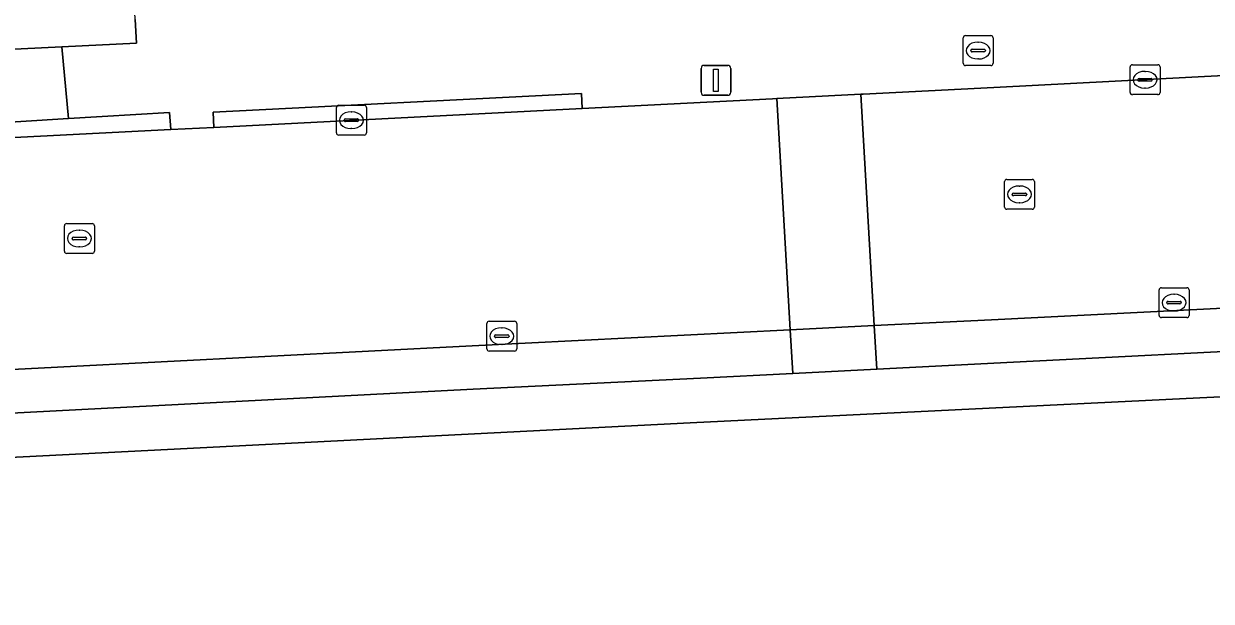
# Model space of a CAD drawing. Extents: x 161084 to 161928, y 385354 to 386522.
# Drawn here: x 161467.52 to 161507.27, y 385436.63 to 385455.96 of the extents above; entities that cross this region are included whole.
import ezdxf

# ---------------------------------------------------------------- set-up
doc = ezdxf.new("R2010")
doc.units = 0
for name, color, linetype in [('IMGEO_Brandkraan', 7, 'Continuous'), ('IMGEO_Erf', 7, 'Continuous'), ('IMGEO_Kolk', 7, 'Continuous'), ('IMGEO_Lichtmast', 7, 'Continuous'), ('IMGEO_Parkeervlak_open', 7, 'Continuous'), ('IMGEO_Rijbaan_lokaal_open', 7, 'Continuous'), ('IMGEO_Rioolput', 7, 'Continuous'), ('IMGEO_Voetpad_open', 7, 'Continuous')]:
    doc.layers.add(name, color=color, linetype=linetype)

msp = doc.modelspace()

# ---------------------------------------------------------------- linework, layer by layer
at = {"layer": 'IMGEO_Brandkraan'}
for p, q in [((161498.969, 385454.638), (161498.969, 385455.49)), ((161499.044, 385455.564), (161499.896, 385455.564)), ((161499.97, 385455.49), (161499.97, 385454.638)), ((161499.228, 385455.058), (161499.228, 385455.07)), ((161499.271, 385455.107), (161499.669, 385455.107)), ((161499.457, 385455.344), (161499.482, 385455.344)), ((161499.712, 385455.07), (161499.712, 385455.058)), ((161499.666, 385455.021), (161499.268, 385455.021)), ((161499.48, 385454.784), (161499.455, 385454.784)), ((161499.896, 385454.564), (161499.044, 385454.564))]:
    msp.add_line(p, q, dxfattribs=at)
for points in [[(161498.969, 385454.638), (161498.969, 385455.49)], [(161499.044, 385455.564), (161499.896, 385455.564)], [(161499.97, 385455.49), (161499.97, 385454.638)], [(161499.896, 385454.564), (161499.044, 385454.564)]]:
    msp.add_lwpolyline(points, dxfattribs=at)
for centre, radius, start, end in [((161499.046, 385455.488), 0.0765, 91.552, 178.448), ((161499.046, 385455.488), 0.0765, 91.552, 178.448), ((161499.894, 385455.488), 0.0765, 1.552, 88.448), ((161499.894, 385455.488), 0.0765, 1.552, 88.448), ((161499.268, 385455.067), 0.0403, 85.8775, 175.7526), ((161499.265, 385455.057), 0.0366, 178.938, 274.7102), ((161499.669, 385455.064), 0.043, 264.8664, 352.4533), ((161499.673, 385455.069), 0.0386, 1.7309, 96.639), ((161499.046, 385454.64), 0.0765, 181.552, 268.448), ((161499.046, 385454.64), 0.0765, 181.552, 268.448), ((161499.894, 385454.64), 0.0765, 271.552, 358.448), ((161499.894, 385454.64), 0.0765, 271.552, 358.448)]:
    msp.add_arc(centre, radius, start, end, dxfattribs=at)
for centre, major_axis, ratio, start_param, end_param in [((161499.456, 385455.064), (-0.387, 0.002), 0.722429, 4.712389, 7.853982), ((161499.481, 385455.064), (-0.39, 0.002), 0.717154, 1.570796, 4.712389)]:
    msp.add_ellipse(centre, major_axis=major_axis, ratio=ratio, start_param=start_param, end_param=end_param, dxfattribs=at)
at = {"layer": 'IMGEO_Erf'}
msp.add_lwpolyline([(161531.457, 385435.246), (161530.957, 385444.578), (161522.121, 385444.14), (161514.172, 385443.782), (161506.893, 385443.442), (161489.826, 385442.609), (161472.328, 385441.714), (161462.435, 385441.214), (161462.607, 385437.07), (161459.521, 385436.942), (161459.349, 385441.056), (161451.84, 385440.651), (161445.994, 385440.367), (161427.695, 385439.377), (161410.372, 385438.518), (161399.098, 385437.94), (161399.975, 385420.149)], dxfattribs=at)
at = {"layer": 'IMGEO_Kolk'}
for p, q in [((161504.557, 385453.663), (161504.557, 385454.515)), ((161504.632, 385454.589), (161505.484, 385454.589)), ((161505.045, 385454.369), (161505.07, 385454.369)), ((161505.558, 385454.515), (161505.558, 385453.663)), ((161504.816, 385454.083), (161504.816, 385454.095)), ((161505.254, 385454.046), (161504.856, 385454.046)), ((161504.859, 385454.132), (161505.257, 385454.132)), ((161505.3, 385454.095), (161505.3, 385454.083)), ((161505.484, 385453.589), (161504.632, 385453.589)), ((161505.068, 385453.809), (161505.043, 385453.809)), ((161477.989, 385452.307), (161477.989, 385453.159)), ((161478.064, 385453.233), (161478.916, 385453.233)), ((161478.99, 385453.159), (161478.99, 385452.307)), ((161478.248, 385452.727), (161478.248, 385452.739)), ((161478.686, 385452.69), (161478.288, 385452.69)), ((161478.291, 385452.776), (161478.689, 385452.776)), ((161478.477, 385453.013), (161478.502, 385453.013)), ((161478.732, 385452.739), (161478.732, 385452.727)), ((161478.5, 385452.453), (161478.475, 385452.453)), ((161478.916, 385452.233), (161478.064, 385452.233)), ((161505.603, 385447.127), (161506.455, 385447.127)), ((161505.528, 385446.201), (161505.528, 385447.053)), ((161506.016, 385446.907), (161506.041, 385446.907)), ((161506.529, 385447.053), (161506.529, 385446.201)), ((161505.787, 385446.621), (161505.787, 385446.633)), ((161506.225, 385446.584), (161505.827, 385446.584)), ((161505.83, 385446.67), (161506.228, 385446.67)), ((161506.039, 385446.347), (161506.014, 385446.347)), ((161506.271, 385446.633), (161506.271, 385446.621)), ((161483.023, 385445.077), (161483.023, 385445.929)), ((161483.098, 385446.003), (161483.95, 385446.003)), ((161484.024, 385445.929), (161484.024, 385445.077)), ((161506.455, 385446.127), (161505.603, 385446.127)), ((161483.282, 385445.497), (161483.282, 385445.509)), ((161483.325, 385445.546), (161483.723, 385445.546)), ((161483.511, 385445.783), (161483.536, 385445.783)), ((161483.766, 385445.509), (161483.766, 385445.497)), ((161483.72, 385445.46), (161483.322, 385445.46)), ((161483.534, 385445.223), (161483.509, 385445.223)), ((161483.95, 385445.003), (161483.098, 385445.003))]:
    msp.add_line(p, q, dxfattribs=at)
for points in [[(161504.557, 385453.663), (161504.557, 385454.515)], [(161504.632, 385454.589), (161505.484, 385454.589)], [(161505.558, 385454.515), (161505.558, 385453.663)], [(161505.484, 385453.589), (161504.632, 385453.589)], [(161477.989, 385452.307), (161477.989, 385453.159)], [(161478.064, 385453.233), (161478.916, 385453.233)], [(161478.99, 385453.159), (161478.99, 385452.307)], [(161478.916, 385452.233), (161478.064, 385452.233)], [(161505.603, 385447.127), (161506.455, 385447.127)], [(161505.528, 385446.201), (161505.528, 385447.053)], [(161506.529, 385447.053), (161506.529, 385446.201)], [(161483.023, 385445.077), (161483.023, 385445.929)], [(161483.098, 385446.003), (161483.95, 385446.003)], [(161484.024, 385445.929), (161484.024, 385445.077)], [(161506.455, 385446.127), (161505.603, 385446.127)], [(161483.95, 385445.003), (161483.098, 385445.003)]]:
    msp.add_lwpolyline(points, dxfattribs=at)
for centre, radius, start, end in [((161504.634, 385454.513), 0.0765, 91.552, 178.448), ((161504.634, 385454.513), 0.0765, 91.552, 178.448), ((161505.482, 385454.513), 0.0765, 1.552, 88.448), ((161505.482, 385454.513), 0.0765, 1.552, 88.448), ((161504.856, 385454.092), 0.0403, 85.8775, 175.7526), ((161504.853, 385454.082), 0.0366, 178.938, 274.7102), ((161505.257, 385454.089), 0.043, 264.8664, 352.4533), ((161505.261, 385454.094), 0.0386, 1.7309, 96.639), ((161504.634, 385453.665), 0.0765, 181.552, 268.448), ((161504.634, 385453.665), 0.0765, 181.552, 268.448), ((161505.482, 385453.665), 0.0765, 271.552, 358.448), ((161505.482, 385453.665), 0.0765, 271.552, 358.448), ((161478.066, 385453.157), 0.0765, 91.552, 178.448), ((161478.066, 385453.157), 0.0765, 91.552, 178.448), ((161478.914, 385453.157), 0.0765, 1.552, 88.448), ((161478.914, 385453.157), 0.0765, 1.552, 88.448), ((161478.288, 385452.736), 0.0403, 85.8775, 175.7526), ((161478.285, 385452.726), 0.0366, 178.938, 274.7102), ((161478.689, 385452.733), 0.043, 264.8664, 352.4533), ((161478.693, 385452.738), 0.0386, 1.7309, 96.639), ((161478.066, 385452.309), 0.0765, 181.552, 268.448), ((161478.066, 385452.309), 0.0765, 181.552, 268.448), ((161478.914, 385452.309), 0.0765, 271.552, 358.448), ((161478.914, 385452.309), 0.0765, 271.552, 358.448), ((161505.605, 385447.051), 0.0765, 91.552, 178.448), ((161505.605, 385447.051), 0.0765, 91.552, 178.448), ((161506.453, 385447.051), 0.0765, 1.552, 88.448), ((161506.453, 385447.051), 0.0765, 1.552, 88.448), ((161505.827, 385446.63), 0.0403, 85.8775, 175.7526), ((161505.824, 385446.62), 0.0366, 178.938, 274.7102), ((161506.228, 385446.627), 0.043, 264.8664, 352.4533), ((161506.232, 385446.632), 0.0386, 1.7309, 96.639), ((161483.1, 385445.927), 0.0765, 91.552, 178.448), ((161483.1, 385445.927), 0.0765, 91.552, 178.448), ((161483.948, 385445.927), 0.0765, 1.552, 88.448), ((161483.948, 385445.927), 0.0765, 1.552, 88.448), ((161505.605, 385446.203), 0.0765, 181.552, 268.448), ((161505.605, 385446.203), 0.0765, 181.552, 268.448), ((161506.453, 385446.203), 0.0765, 271.552, 358.448), ((161506.453, 385446.203), 0.0765, 271.552, 358.448), ((161483.322, 385445.506), 0.0403, 85.8775, 175.7526), ((161483.319, 385445.496), 0.0366, 178.938, 274.7102), ((161483.723, 385445.503), 0.043, 264.8664, 352.4533), ((161483.727, 385445.508), 0.0386, 1.7309, 96.639), ((161483.1, 385445.079), 0.0765, 181.552, 268.448), ((161483.1, 385445.079), 0.0765, 181.552, 268.448), ((161483.948, 385445.079), 0.0765, 271.552, 358.448), ((161483.948, 385445.079), 0.0765, 271.552, 358.448)]:
    msp.add_arc(centre, radius, start, end, dxfattribs=at)
for centre, major_axis, ratio, start_param, end_param in [((161505.044, 385454.089), (-0.387, 0.002), 0.722429, 4.712389, 7.853982), ((161505.069, 385454.089), (-0.39, 0.002), 0.717154, 1.570796, 4.712389), ((161478.476, 385452.733), (-0.387, 0.002), 0.722429, 4.712389, 7.853982), ((161478.501, 385452.733), (-0.39, 0.002), 0.717154, 1.570796, 4.712389), ((161506.015, 385446.627), (-0.387, 0.002), 0.722429, 4.712389, 7.853982), ((161506.04, 385446.627), (-0.39, 0.002), 0.717154, 1.570796, 4.712389), ((161483.51, 385445.503), (-0.387, 0.002), 0.722429, 4.712389, 7.853982), ((161483.535, 385445.503), (-0.39, 0.002), 0.717154, 1.570796, 4.712389)]:
    msp.add_ellipse(centre, major_axis=major_axis, ratio=ratio, start_param=start_param, end_param=end_param, dxfattribs=at)
at = {"layer": 'IMGEO_Lichtmast'}
for p, q in [((161490.196, 385453.669), (161490.196, 385454.469)), ((161490.196, 385454.469), (161490.196, 385453.669)), ((161490.296, 385454.569), (161491.086, 385454.569)), ((161491.086, 385454.569), (161490.296, 385454.569)), ((161491.186, 385454.469), (161491.186, 385453.669)), ((161491.186, 385453.669), (161491.186, 385454.469)), ((161491.086, 385453.569), (161490.296, 385453.569)), ((161490.296, 385453.569), (161491.086, 385453.569))]:
    msp.add_line(p, q, dxfattribs=at)
msp.add_lwpolyline([(161490.616, 385454.444), (161490.766, 385454.444), (161490.766, 385453.694), (161490.616, 385453.694), (161490.616, 385454.444)], dxfattribs=at)
for centre, start, end in [((161490.296, 385454.469), 90, 180), ((161490.296, 385454.469), 90, 180), ((161491.086, 385454.469), 0, 90), ((161491.086, 385454.469), 360, 90), ((161490.296, 385453.669), 180, 270), ((161490.296, 385453.669), 180, 270), ((161491.086, 385453.669), 270, 0), ((161491.086, 385453.669), 270, 0)]:
    msp.add_arc(centre, 0.1, start, end, dxfattribs=at)
at = {"layer": 'IMGEO_Parkeervlak_open'}
for points in [[(161512.995, 385446.714), (161499.919, 385446.056), (161495.992, 385445.859), (161496.077, 385444.402), (161500.655, 385444.636), (161510.331, 385445.123)], [(161493.179, 385445.719), (161482.532, 385445.186), (161465.166, 385444.284), (161452.403, 385443.64)], [(161455.423, 385442.331), (161464.942, 385442.818), (161482.561, 385443.727), (161490.174, 385444.101), (161493.265, 385444.259), (161493.179, 385445.719)]]:
    msp.add_lwpolyline(points, dxfattribs=at)
msp.add_lwpolyline([(161495.992, 385445.859), (161493.179, 385445.719), (161493.265, 385444.259), (161496.077, 385444.402)], close=True, dxfattribs=at)
at = {"layer": 'IMGEO_Rijbaan_lokaal_open'}
msp.add_lwpolyline([(161462.601, 385526.611), (161462.868, 385521.205), (161463.964, 385500), (161465.916, 385462.228), (161466.247, 385455.821), (161466.286, 385455.063), (161468.791, 385455.186), (161471.295, 385455.308), (161471.256, 385456.104), (161470.894, 385463.528), (161469.115, 385500), (161467.943, 385521.882), (161467.675, 385526.897)], dxfattribs=at)
for points in [[(161558.111, 385456.854), (161556.969, 385456.794), (161552.326, 385456.553), (161552.175, 385456.545), (161539.541, 385455.888), (161538.131, 385455.814), (161532.023, 385455.497), (161530.535, 385455.419), (161516.884, 385454.709), (161500, 385453.831), (161495.616, 385453.606), (161495.539, 385453.602), (161495.992, 385445.859), (161499.919, 385446.056), (161512.995, 385446.714), (161514.056, 385446.768), (161515.237, 385446.828), (161521.452, 385447.158), (161522.558, 385447.214), (161526.215, 385447.371), (161534.038, 385447.759), (161550.827, 385448.607), (161558.515, 385448.993)], [(161492.726, 385453.458), (161492.59, 385453.451), (161486.217, 385453.125), (161473.888, 385452.493), (161472.44, 385452.419), (161465.671, 385452.072), (161464.474, 385452.011), (161451.203, 385451.331), (161432.195, 385450.358), (161432.64, 385442.621), (161432.642, 385442.6), (161445.036, 385443.271), (161445.878, 385443.299), (161451.721, 385443.604), (161452.403, 385443.64), (161465.166, 385444.284), (161482.532, 385445.186), (161493.179, 385445.719)], [(161495.539, 385453.602), (161492.726, 385453.458), (161493.179, 385445.719), (161495.992, 385445.859)]]:
    msp.add_lwpolyline(points, close=True, dxfattribs=at)
at = {"layer": 'IMGEO_Rioolput'}
for p, q in [((161500.352, 385449.825), (161500.352, 385450.677)), ((161500.427, 385450.751), (161501.279, 385450.751)), ((161501.353, 385450.677), (161501.353, 385449.825)), ((161500.654, 385450.294), (161501.052, 385450.294)), ((161500.84, 385450.531), (161500.865, 385450.531)), ((161500.611, 385450.245), (161500.611, 385450.257)), ((161501.049, 385450.208), (161500.651, 385450.208)), ((161500.863, 385449.971), (161500.838, 385449.971)), ((161501.095, 385450.257), (161501.095, 385450.245)), ((161501.279, 385449.751), (161500.427, 385449.751)), ((161468.883, 385448.349), (161468.883, 385449.201)), ((161468.958, 385449.275), (161469.81, 385449.275)), ((161469.884, 385449.201), (161469.884, 385448.349)), ((161469.142, 385448.769), (161469.142, 385448.781)), ((161469.58, 385448.732), (161469.182, 385448.732)), ((161469.185, 385448.818), (161469.583, 385448.818)), ((161469.371, 385449.055), (161469.396, 385449.055)), ((161469.626, 385448.781), (161469.626, 385448.769)), ((161469.81, 385448.275), (161468.958, 385448.275)), ((161469.394, 385448.495), (161469.369, 385448.495))]:
    msp.add_line(p, q, dxfattribs=at)
for points in [[(161500.352, 385449.825), (161500.352, 385450.677)], [(161500.427, 385450.751), (161501.279, 385450.751)], [(161501.353, 385450.677), (161501.353, 385449.825)], [(161501.279, 385449.751), (161500.427, 385449.751)], [(161468.883, 385448.349), (161468.883, 385449.201)], [(161468.958, 385449.275), (161469.81, 385449.275)], [(161469.884, 385449.201), (161469.884, 385448.349)], [(161469.81, 385448.275), (161468.958, 385448.275)]]:
    msp.add_lwpolyline(points, dxfattribs=at)
for centre, radius, start, end in [((161500.429, 385450.675), 0.0765, 91.552, 178.448), ((161500.429, 385450.675), 0.0765, 91.552, 178.448), ((161501.277, 385450.675), 0.0765, 1.552, 88.448), ((161501.277, 385450.675), 0.0765, 1.552, 88.448), ((161500.651, 385450.254), 0.0403, 85.8775, 175.7526), ((161501.056, 385450.256), 0.0386, 1.7309, 96.639), ((161500.648, 385450.244), 0.0366, 178.938, 274.7102), ((161501.052, 385450.251), 0.043, 264.8664, 352.4533), ((161500.429, 385449.827), 0.0765, 181.552, 268.448), ((161500.429, 385449.827), 0.0765, 181.552, 268.448), ((161501.277, 385449.827), 0.0765, 271.552, 358.448), ((161501.277, 385449.827), 0.0765, 271.552, 358.448), ((161468.96, 385449.199), 0.0765, 91.552, 178.448), ((161468.96, 385449.199), 0.0765, 91.552, 178.448), ((161469.808, 385449.199), 0.0765, 1.552, 88.448), ((161469.808, 385449.199), 0.0765, 1.552, 88.448), ((161469.182, 385448.778), 0.0403, 85.8775, 175.7526), ((161469.179, 385448.768), 0.0366, 178.938, 274.7102), ((161469.583, 385448.775), 0.043, 264.8664, 352.4533), ((161469.587, 385448.78), 0.0386, 1.7309, 96.639), ((161468.96, 385448.351), 0.0765, 181.552, 268.448), ((161468.96, 385448.351), 0.0765, 181.552, 268.448), ((161469.808, 385448.351), 0.0765, 271.552, 358.448), ((161469.808, 385448.351), 0.0765, 271.552, 358.448)]:
    msp.add_arc(centre, radius, start, end, dxfattribs=at)
for centre, major_axis, ratio, start_param, end_param in [((161500.839, 385450.251), (-0.387, 0.002), 0.722429, 4.712389, 7.853982), ((161500.864, 385450.251), (-0.39, 0.002), 0.717154, 1.570796, 4.712389), ((161469.37, 385448.775), (-0.387, 0.002), 0.722429, 4.712389, 7.853982), ((161469.395, 385448.775), (-0.39, 0.002), 0.717154, 1.570796, 4.712389)]:
    msp.add_ellipse(centre, major_axis=major_axis, ratio=ratio, start_param=start_param, end_param=end_param, dxfattribs=at)
at = {"layer": 'IMGEO_Voetpad_open'}
for points in [[(161471.256, 385456.104), (161471.295, 385455.308), (161468.791, 385455.186), (161469.023, 385452.786), (161472.405, 385452.991), (161472.44, 385452.419), (161473.888, 385452.493), (161473.862, 385452.999), (161486.191, 385453.628), (161486.217, 385453.125), (161492.59, 385453.451), (161492.726, 385453.458), (161495.539, 385453.602), (161495.616, 385453.606), (161500, 385453.831), (161516.884, 385454.709)], [(161432.195, 385450.358), (161451.203, 385451.331), (161451.176, 385451.855), (161464.448, 385452.519), (161464.474, 385452.011), (161465.671, 385452.072), (161465.64, 385452.58), (161469.023, 385452.786), (161468.791, 385455.186), (161466.286, 385455.063), (161466.247, 385455.821), (161464.528, 385455.744), (161461.433, 385455.586), (161458.338, 385455.428), (161455.243, 385455.269), (161452.148, 385455.111), (161452.179, 385454.491), (161437.255, 385453.799)], [(161452.403, 385443.64), (161451.721, 385443.604), (161451.84, 385440.651), (161459.349, 385441.056), (161459.34, 385441.271), (161462.427, 385441.4), (161462.435, 385441.214), (161472.328, 385441.714), (161489.826, 385442.609), (161506.893, 385443.442), (161514.172, 385443.782), (161514.056, 385446.768)], [(161510.331, 385445.123), (161500.655, 385444.636), (161496.077, 385444.402), (161493.265, 385444.259), (161490.174, 385444.101), (161482.561, 385443.727), (161464.942, 385442.818), (161455.423, 385442.331)]]:
    msp.add_lwpolyline(points, dxfattribs=at)
for points in [[(161486.217, 385453.125), (161486.191, 385453.628), (161473.862, 385452.999), (161473.888, 385452.493)], [(161472.405, 385452.991), (161469.023, 385452.786), (161465.64, 385452.58), (161465.671, 385452.072), (161472.44, 385452.419)]]:
    msp.add_lwpolyline(points, close=True, dxfattribs=at)

doc.saveas('drawing.dxf')
